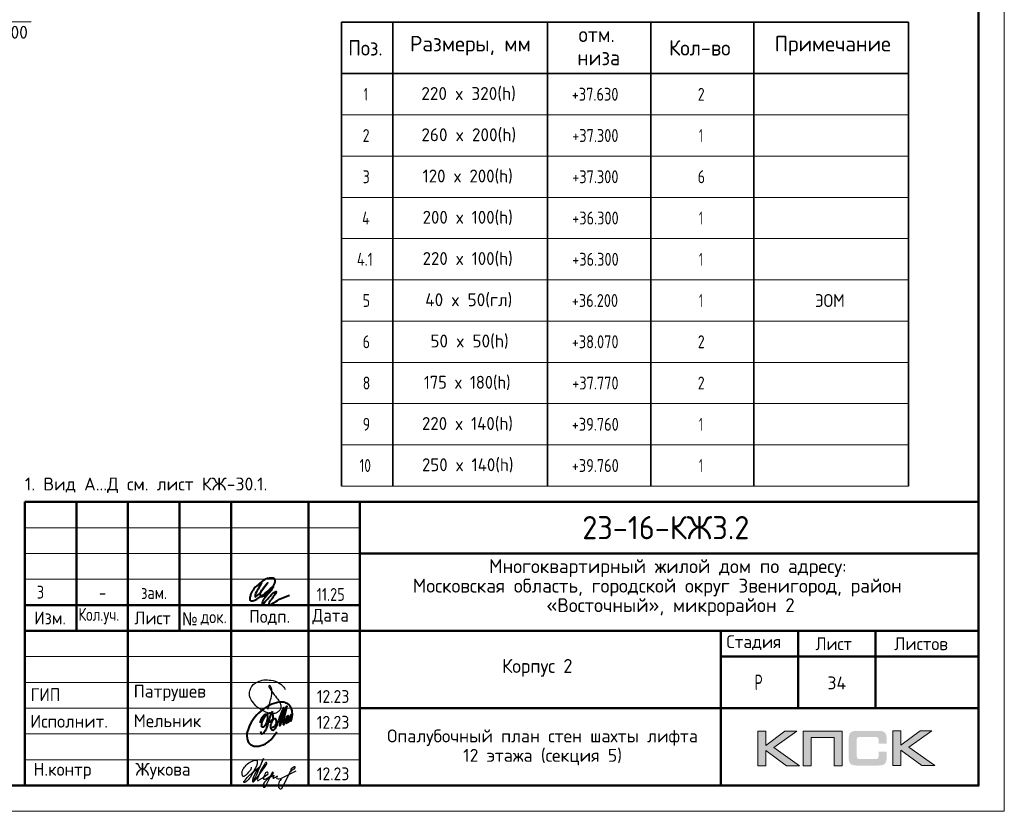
# Model space of a CAD drawing. Header units: millimetres. Extents: x -49773 to 2322955, y -3321 to 58485.
# Tile 483 of 580: x 1890526 to 1909627, y -2690 to 12662. Entities that reach past the tile are written whole.
import ezdxf

# ---------------------------------------------------------------- set-up
doc = ezdxf.new("R2010")
doc.units = ezdxf.units.MM
for name, color, linetype, lineweight in [('Standard', 7, 'Continuous', 25), ('Высотная отметки_ общее', 7, 'Continuous', 13), ('Основная', 7, 'Continuous', 40), ('Стена наружная_ Сайдинг', 7, 'Continuous', 35)]:
    doc.layers.add(name, color=color, linetype=linetype, lineweight=lineweight)
doc.styles.add('GOST 2.304-81', font='txt')
doc.styles.add('GOST AllPlan type A', font='txt')
doc.styles.add('ISOCPEUR', font='txt')
doc.styles.add('Segoe UI Symbol', font='txt')

# ---------------------------------------------------------------- blocks, each defined once
blk = doc.blocks.new('яяя')
at = {"lineweight": 30}
for points in [[(345424, 110432), (345425, 110410), (345424, 110397), (345417, 110379), (345406, 110350), (345390, 110319), (345357, 110275), (345310, 110221), (345265, 110176), (345198, 110110), (345161, 110077), (345133, 110066), (345116, 110066), (345102, 110075), (345090, 110091), (345082, 110115), (345074, 110146), (345066, 110182), (345064, 110206), (345067, 110234), (345077, 110278), (345095, 110320), (345114, 110361), (345134, 110395), (345159, 110428), (345195, 110469), (345228, 110506), (345284, 110560), (345331, 110595), (345379, 110625), (345435, 110648), (345486, 110670), (345532, 110686), (345573, 110696), (345605, 110698), (345621, 110695), (345635, 110687), (345648, 110671), (345656, 110649), (345659, 110625), (345659, 110583), (345656, 110553), (345647, 110523), (345635, 110489), (345387, 110033), (345349, 109985), (345311, 109948), (345247, 109889), (345209, 109858), (345192, 109844), (345180, 109837), (345157, 109833), (345150, 109835), (345140, 109842), (345135, 109856), (345138, 109881), (345148, 109892), (345183, 109930), (345267, 110024), (345343, 110105), (345455, 110213), (345617, 110343), (345775, 110456), (345811, 110526), (345838, 110607), (345890, 110740), (345902, 110771), (345698, 110295), (345672, 110226), (345626, 110132), (345572, 110032), (345518, 109953), (345481, 109918), (345497, 110001), (345567, 110147), (345655, 110301), (345760, 110442)], [(345481, 109918), (345476, 109896), (345475, 109874), (345485, 109861), (345506, 109866), (345539, 109891), (345632, 109983), (345968, 110450), (346022, 110527), (346029, 110560), (346027, 110579), (346026, 110590), (346010, 110605), (345993, 110609), (345975, 110601), (345962, 110584), (345954, 110562), (345857, 110421), (345783, 110292), (345741, 110183), (345701, 110079), (345665, 109985), (345660, 109952), (345666, 109929), (345669, 109915), (345682, 109910), (345702, 109914), (345735, 109941), (345846, 110007), (346065, 110160), (346075, 110193), (346070, 110217), (346066, 110236), (346052, 110241), (346030, 110241), (346007, 110228), (345978, 110203), (345960, 110164), (345892, 110010), (345895, 109986), (345904, 109966), (345925, 109964), (345969, 109968), (346045, 110000), (346218, 110114), (346261, 110154), (346280, 110184), (346282, 110210), (346278, 110225), (346263, 110229), (346241, 110222), (346220, 110198), (346162, 110049), (345989, 109904), (345932, 109849), (345906, 109805), (345891, 109739), (345890, 109690), (345899, 109652), (345924, 109647), (345956, 109655), (345980, 109674), (346058, 109838), (346158, 110046), (346261, 110098), (346314, 110120), (346292, 110079), (346269, 110036), (346261, 110008), (346267, 109998), (346293, 109998), (346363, 110039), (346445, 110095), (346421, 110068), (346414, 110040), (346407, 110011), (346416, 109990), (346466, 109972), (346509, 109977), (346574, 109984), (347172, 110293)], [(346586, 109971), (346543, 109917), (346509, 109873), (346489, 109825), (346475, 109767), (346472, 109710), (346478, 109675), (346485, 109641), (346501, 109621), (346517, 109602), (346542, 109589), (346568, 109592), (346605, 109620), (346680, 109731), (346736, 109842), (346865, 110115), (346962, 110290), (346969, 110318), (346979, 110360), (347013, 110403), (347056, 110434), (347091, 110450), (347109, 110450), (347121, 110434), (347115, 110405), (347072, 110355), (347012, 110307), (346924, 110222)]]:
    blk.add_lwpolyline(points, dxfattribs=at)
blk = doc.blocks.new('Из_буфера32210')
at = {"color": 7, "lineweight": 25}
blk.add_lwpolyline([(357, 84), (386, 160), (399, 213), (405, 239), (412, 268), (420, 299), (427, 339), (434, 380), (437, 414), (438, 442), (436, 466), (430, 489), (425, 504), (417, 519), (409, 531), (405, 535), (403, 536), (400, 539), (394, 541), (387, 543), (383, 542), (379, 539), (377, 534), (377, 528), (379, 523), (438, 428), (470, 382), (484, 365), (504, 341), (528, 310), (551, 280), (562, 264), (575, 247), (582, 235), (589, 220), (599, 198), (606, 184), (610, 167), (611, 155), (612, 143), (611, 127), (609, 116), (603, 96), (596, 82), (588, 69), (579, 56), (563, 43), (551, 34), (539, 25), (524, 16), (511, 10), (494, 5), (481, 3), (456, 0), (432, 1), (415, 3), (396, 6), (375, 11), (355, 19), (336, 24), (310, 31), (293, 39), (269, 53), (243, 69), (223, 80), (202, 93), (180, 109), (152, 128), (126, 152), (98, 182), (77, 211), (52, 241), (32, 266), (20, 293), (8, 329), (3, 348), (1, 373), (0, 393), (1, 417), (6, 440), (13, 454), (20, 476), (26, 497), (38, 517), (47, 529), (60, 548), (75, 563), (95, 581), (115, 593), (135, 606), (161, 618), (187, 628), (213, 638), (251, 647), (282, 653), (319, 655), (353, 655), (384, 652), (418, 648), (460, 641), (503, 628), (544, 611), (579, 594), (611, 573), (639, 545), (666, 515), (679, 496), (694, 471)], dxfattribs=at)
blk = doc.blocks.new('Из_буфера5543')
at = {"layer": 'Основная'}
for points in [[(762, 497), (761, 475), (762, 458), (767, 452), (778, 451), (786, 456), (792, 470), (796, 479), (799, 485), (802, 495), (805, 507), (808, 516), (812, 533), (814, 535), (801, 505), (800, 490), (800, 477), (805, 470), (820, 476), (824, 483), (826, 494), (829, 504), (833, 526), (835, 530), (842, 548), (846, 564), (852, 580), (855, 593), (859, 605), (862, 610), (866, 617), (856, 574), (856, 555), (851, 540), (848, 519), (849, 504), (848, 495), (853, 493), (861, 496), (863, 501), (868, 518), (873, 541), (876, 550), (880, 574), (883, 591), (886, 612), (881, 686), (874, 707), (870, 726), (859, 756), (851, 767), (838, 790), (819, 809), (794, 828), (785, 830), (763, 839), (748, 848), (721, 853), (704, 855), (666, 856), (639, 856), (599, 849), (579, 842), (535, 829), (485, 816), (420, 783), (378, 759), (341, 732), (282, 688), (227, 640), (195, 610), (157, 566), (127, 518), (88, 464), (57, 403), (39, 361), (27, 325), (16, 296), (6, 253), (0, 203), (7, 156), (13, 124), (29, 84), (60, 48), (75, 35), (98, 20), (138, 4), (165, 0), (237, 4), (277, 13), (317, 25), (365, 46), (428, 93), (474, 130), (516, 180), (554, 236), (582, 281)], [(496, 377), (509, 373), (536, 381), (548, 392), (559, 405), (565, 424), (573, 446), (576, 461), (579, 481), (579, 496), (575, 512), (567, 526), (551, 531), (538, 533), (529, 527), (518, 519), (505, 506), (501, 498), (495, 491), (490, 482), (482, 466), (479, 458), (472, 435), (468, 429), (464, 416), (460, 401), (461, 392), (462, 373), (465, 356), (469, 345), (477, 337), (483, 324), (496, 316), (511, 315), (524, 318), (535, 326), (547, 340), (554, 347), (566, 364), (572, 374), (579, 385), (593, 419), (599, 436), (606, 452), (616, 479), (623, 504), (629, 521), (635, 533), (637, 542), (643, 556), (644, 557), (652, 576), (658, 592), (688, 673), (724, 750), (651, 489), (636, 412), (636, 406), (639, 402), (645, 401), (649, 402), (651, 406), (655, 416), (660, 420), (661, 427), (665, 436), (668, 446), (753, 720), (780, 779), (715, 511), (710, 476), (706, 424), (712, 420), (718, 419), (725, 426), (729, 430), (733, 436), (737, 445), (741, 458), (745, 471), (747, 484), (749, 488), (761, 511), (768, 534), (772, 548), (776, 561), (781, 570), (788, 582), (792, 587), (802, 594), (804, 592), (807, 589), (807, 579), (807, 575), (804, 562), (805, 556), (800, 541), (793, 526), (784, 512), (774, 498), (767, 491), (762, 486), (760, 488), (763, 507), (764, 513), (767, 525), (769, 537), (771, 545)], [(265, 457), (281, 514), (299, 558), (312, 579), (332, 604), (345, 612), (360, 622), (376, 623), (382, 623), (387, 620), (391, 616), (396, 603), (399, 595), (402, 580), (403, 561), (401, 532), (394, 489), (386, 464), (379, 450), (372, 431), (365, 419), (358, 406), (348, 395), (338, 381), (328, 373), (313, 368), (304, 368), (296, 375), (294, 382), (290, 395), (293, 410), (293, 423), (297, 453), (305, 480), (308, 489), (320, 515), (328, 532), (344, 563), (361, 581), (377, 600), (395, 620), (414, 636), (448, 646), (472, 651), (482, 649), (493, 639), (502, 619), (507, 608), (508, 574), (505, 541), (499, 519), (483, 494), (469, 476), (459, 470), (443, 469), (439, 469)], [(503, 678), (478, 638), (464, 604), (452, 565), (440, 538), (428, 496), (422, 475), (417, 459), (413, 438), (402, 411), (395, 387), (383, 357), (378, 335), (370, 322), (367, 317), (359, 302), (348, 280), (336, 260), (324, 251), (310, 240), (299, 237), (292, 237), (288, 239), (281, 248), (278, 254), (278, 272), (276, 276), (276, 280)]]:
    blk.add_lwpolyline(points, dxfattribs=at)

msp = doc.modelspace()

# ---------------------------------------------------------------- hatches: boundary and pattern name
h = msp.add_hatch(color=256)
h.paths.add_polyline_path([(1905599.8, -1133.1), (1905372.3, -1133.1), (1905000.3, -1413.1), (1905000.3, -1133.1), (1904842.7, -1133.1), (1904842.7, -1805.2), (1905000.3, -1805.2), (1905000.3, -1509.9), (1905402.7, -1805.2), (1905654.4, -1805.2), (1905153.8, -1449.8)])
h.paths.add_polyline_path([(1905882.6, -1259.6), (1906327.9, -1259.6), (1906327.9, -1805.2), (1906484.2, -1805.2), (1906484.2, -1133.1), (1906317.6, -1133.1), (1905726.4, -1133.1), (1905726.4, -1292.1), (1905726.4, -1805.2), (1905882.6, -1805.2)])
h.paths.add_polyline_path([(1907622.4, -1129.6), (1907464.7, -1129.6), (1907464.7, -1802.4), (1907622.4, -1802.4), (1907622.4, -1506.5), (1908024.8, -1802.4), (1908276.5, -1802.4), (1907775.9, -1446.3), (1908221.9, -1129.6), (1907995.1, -1129.6), (1907622.4, -1409.7)])
msp.add_hatch(color=256).paths.add_polyline_path([(1907333.3, -1204.3), (1907331.3, -1196.7), (1907328.5, -1190.5), (1907325, -1184.3), (1907321.6, -1178), (1907318.1, -1173.2), (1907314, -1168.4), (1907309.8, -1163.5), (1907305.7, -1159.4), (1907300.2, -1155.9), (1907294.6, -1151.8), (1907288.4, -1148.3), (1907281.5, -1145.5), (1907274.6, -1142.8), (1907267, -1140), (1907259.4, -1137.9), (1907241.4, -1134.5), (1907222, -1131.7), (1907200.6, -1130.3), (1907177.1, -1129.6), (1906776, -1129.6), (1906752.5, -1130.3), (1906731.8, -1131.7), (1906711.7, -1134.5), (1906694.4, -1137.9), (1906686.1, -1140.7), (1906678.5, -1142.8), (1906671.6, -1145.5), (1906665.4, -1149), (1906659.2, -1151.8), (1906652.9, -1155.9), (1906648.1, -1159.4), (1906643.3, -1163.5), (1906639.1, -1168.4), (1906635.6, -1173.2), (1906631.5, -1178), (1906628, -1184.3), (1906625.3, -1190.5), (1906622.5, -1197.4), (1906619.7, -1204.3), (1906617.7, -1211.9), (1906614.2, -1228.5), (1906611.4, -1246.5), (1906609.4, -1266.5), (1906609.4, -1288.7), (1906609.4, -1642.7), (1906609.4, -1664.8), (1906611.4, -1684.9), (1906614.2, -1703.6), (1906617.7, -1720.1), (1906619.7, -1727.8), (1906622.5, -1734.7), (1906625.3, -1741.6), (1906628, -1747.8), (1906631.5, -1753.3), (1906635.6, -1758.9), (1906639.1, -1763.7), (1906643.3, -1768.5), (1906648.1, -1772.7), (1906653.6, -1776.2), (1906659.2, -1779.6), (1906665.4, -1783.1), (1906671.6, -1786.5), (1906679.2, -1788.6), (1906686.1, -1791.4), (1906694.4, -1793.4), (1906711.7, -1797.6), (1906731.8, -1799.7), (1906753.2, -1801.7), (1906776, -1802.4), (1907177.1, -1802.4), (1907200.6, -1801.7), (1907222, -1800.4), (1907241.4, -1797.6), (1907258.7, -1794.1), (1907267, -1791.4), (1907274.6, -1789.3), (1907281.5, -1786.5), (1907288.4, -1783.1), (1907294.6, -1780.3), (1907300.2, -1776.2), (1907305.7, -1772.7), (1907309.8, -1768.5), (1907314, -1764.4), (1907318.1, -1758.9), (1907321.6, -1754), (1907325, -1747.8), (1907328.5, -1741.6), (1907331.3, -1735.4), (1907333.3, -1727.8), (1907336.1, -1720.1), (1907339.6, -1703.6), (1907342.3, -1685.6), (1907343.7, -1664.8), (1907344.4, -1642.7), (1907344.4, -1531.4), (1907187.4, -1531.4), (1907187.4, -1622), (1907187.4, -1628.2), (1907186.7, -1634.4), (1907185.4, -1639.9), (1907184, -1645.5), (1907181.9, -1650.3), (1907179.8, -1654.5), (1907177.1, -1658.6), (1907173.6, -1662.1), (1907170.2, -1665.5), (1907166, -1668.3), (1907161.2, -1670.4), (1907156.3, -1672.4), (1907151.5, -1673.8), (1907145.3, -1674.5), (1907139, -1675.2), (1907132.8, -1675.9), (1906809.2, -1675.9), (1906803.7, -1675.2), (1906798.8, -1674.5), (1906794.7, -1672.4), (1906790.5, -1670.4), (1906786.4, -1667.6), (1906782.9, -1664.8), (1906779.5, -1661.4), (1906776.7, -1657.2), (1906773.9, -1653.1), (1906771.9, -1648.9), (1906769.8, -1644.1), (1906768.4, -1639.2), (1906766.3, -1629.6), (1906765.6, -1619.9), (1906765.6, -1297), (1906765.6, -1291.4), (1906766.3, -1285.9), (1906767.7, -1281.1), (1906769.1, -1276.2), (1906770.5, -1272.1), (1906772.6, -1268.6), (1906775.3, -1265.2), (1906778.1, -1261.7), (1906781.5, -1258.9), (1906785, -1256.2), (1906789.2, -1254.1), (1906793.3, -1252.7), (1906798.1, -1251.3), (1906803, -1250.6), (1906808.5, -1249.9), (1906814, -1249.9), (1907132.8, -1249.9), (1907139, -1249.9), (1907145.3, -1250.6), (1907150.8, -1252), (1907155.6, -1253.4), (1907160.5, -1255.5), (1907165.3, -1257.6), (1907169.5, -1261), (1907172.9, -1263.8), (1907176.4, -1267.9), (1907179.1, -1272.1), (1907181.9, -1276.2), (1907184, -1281.1), (1907185.4, -1285.9), (1907186.7, -1291.4), (1907187.4, -1297.7), (1907187.4, -1303.9), (1907187.4, -1377.9), (1907344.4, -1377.9), (1907344.4, -1288.7), (1907343.7, -1266.5), (1907342.3, -1246.5), (1907339.6, -1228.5), (1907335.4, -1211.9)])

# ---------------------------------------------------------------- linework, layer by layer
at = {"lineweight": 0}
for points in [[(1904842.7, -1805.2), (1904842.7, -1133.1), (1905000.3, -1133.1), (1905000.3, -1413.1), (1905372.3, -1133.1), (1905599.8, -1133.1), (1905153.8, -1449.8), (1905654.4, -1805.2), (1905402.7, -1805.2), (1905000.3, -1509.9), (1905000.3, -1805.2), (1904842.7, -1805.2)], [(1905882.6, -1805.2), (1905882.6, -1259.6), (1906327.9, -1259.6), (1906327.9, -1805.2), (1906484.2, -1805.2), (1906484.2, -1133.1), (1906317.6, -1133.1), (1905726.4, -1133.1), (1905726.4, -1292.1), (1905726.4, -1805.2), (1905882.6, -1805.2)], [(1907464.7, -1802.4), (1907464.7, -1129.6), (1907622.4, -1129.6), (1907622.4, -1409.7), (1907995.1, -1129.6), (1908221.9, -1129.6), (1907775.9, -1446.3), (1908276.5, -1802.4), (1908024.8, -1802.4), (1907622.4, -1506.5), (1907622.4, -1802.4), (1907464.7, -1802.4)]]:
    msp.add_lwpolyline(points, close=True, dxfattribs=at)
at = {"layer": 'Standard', "color": 7, "linetype": 'Continuous', "lineweight": 35, "transparency": 33554687}
for p, q in [((1896767.9, 12615.6), (1907767.9, 12615.6)), ((1896767.9, 11615.6), (1896767.9, 12615.6)), ((1897767.9, 11615.6), (1897767.9, 12615.6)), ((1900767.9, 11615.6), (1900767.9, 12615.6)), ((1902767.9, 11615.6), (1902767.9, 12615.6)), ((1904767.9, 11615.6), (1904767.9, 12615.6)), ((1907767.9, 11615.6), (1907767.9, 12615.6)), ((1896767.9, 11615.6), (1907767.9, 11615.6)), ((1896767.9, 10815.6), (1896767.9, 11615.6)), ((1897767.9, 10815.6), (1897767.9, 11615.6)), ((1900767.9, 10815.6), (1900767.9, 11615.6)), ((1902767.9, 10815.6), (1902767.9, 11615.6)), ((1904767.9, 10815.6), (1904767.9, 11615.6)), ((1907767.9, 10815.6), (1907767.9, 11615.6)), ((1896767.9, 10015.6), (1896767.9, 10815.6)), ((1897767.9, 10015.6), (1897767.9, 10815.6)), ((1900767.9, 10015.6), (1900767.9, 10815.6)), ((1902767.9, 10015.6), (1902767.9, 10815.6)), ((1904767.9, 10015.6), (1904767.9, 10815.6)), ((1907767.9, 10015.6), (1907767.9, 10815.6)), ((1896767.9, 9215.6), (1896767.9, 10015.6)), ((1897767.9, 9215.6), (1897767.9, 10015.6)), ((1900767.9, 9215.6), (1900767.9, 10015.6)), ((1902767.9, 9215.6), (1902767.9, 10015.6)), ((1904767.9, 9215.6), (1904767.9, 10015.6)), ((1907767.9, 9215.6), (1907767.9, 10015.6)), ((1896767.9, 8415.5), (1896767.9, 9215.6)), ((1897767.9, 8415.5), (1897767.9, 9215.6)), ((1900767.9, 8415.5), (1900767.9, 9215.6)), ((1902767.9, 8415.5), (1902767.9, 9215.6)), ((1904767.9, 8415.5), (1904767.9, 9215.6)), ((1907767.9, 8415.5), (1907767.9, 9215.6)), ((1896767.9, 7615.5), (1896767.9, 8415.5)), ((1897767.9, 7615.5), (1897767.9, 8415.5)), ((1900767.9, 7615.5), (1900767.9, 8415.5)), ((1902767.9, 7615.5), (1902767.9, 8415.5)), ((1904767.9, 7615.5), (1904767.9, 8415.5)), ((1907767.9, 7615.5), (1907767.9, 8415.5)), ((1896767.9, 6815.5), (1896767.9, 7615.5)), ((1897767.9, 6815.5), (1897767.9, 7615.5)), ((1900767.9, 6815.5), (1900767.9, 7615.5)), ((1902767.9, 6815.5), (1902767.9, 7615.5)), ((1904767.9, 6815.5), (1904767.9, 7615.5)), ((1907767.9, 6815.5), (1907767.9, 7615.5)), ((1896767.9, 6015.5), (1896767.9, 6815.5)), ((1897767.9, 6015.5), (1897767.9, 6815.5)), ((1900767.9, 6015.5), (1900767.9, 6815.5)), ((1902767.9, 6015.5), (1902767.9, 6815.5)), ((1904767.9, 6015.5), (1904767.9, 6815.5)), ((1907767.9, 6015.5), (1907767.9, 6815.5)), ((1896767.9, 5215.5), (1896767.9, 6015.5)), ((1897767.9, 5215.5), (1897767.9, 6015.5)), ((1900767.9, 5215.5), (1900767.9, 6015.5)), ((1902767.9, 5215.5), (1902767.9, 6015.5)), ((1904767.9, 5215.5), (1904767.9, 6015.5)), ((1907767.9, 5215.5), (1907767.9, 6015.5)), ((1896767.9, 4415.5), (1896767.9, 5215.5)), ((1897767.9, 4415.5), (1897767.9, 5215.5)), ((1900767.9, 4415.5), (1900767.9, 5215.5)), ((1902767.9, 4415.5), (1902767.9, 5215.5)), ((1904767.9, 4415.5), (1904767.9, 5215.5)), ((1907767.9, 4415.5), (1907767.9, 5215.5)), ((1896767.9, 3615.5), (1896767.9, 4415.5)), ((1897767.9, 3615.5), (1897767.9, 4415.5)), ((1900767.9, 3615.5), (1900767.9, 4415.5)), ((1902767.9, 3615.5), (1902767.9, 4415.5)), ((1904767.9, 3615.5), (1904767.9, 4415.5)), ((1907767.9, 3615.5), (1907767.9, 4415.5))]:
    msp.add_line(p, q, dxfattribs=at)
at = {"layer": 'Standard', "color": 7, "linetype": 'Continuous', "lineweight": 13, "transparency": 33554687}
for p, q in [((1896767.9, 11615.6), (1907767.9, 11615.6)), ((1896767.9, 10815.6), (1907767.9, 10815.6)), ((1896767.9, 10015.6), (1907767.9, 10015.6)), ((1896767.9, 9215.6), (1907767.9, 9215.6)), ((1896767.9, 8415.5), (1907767.9, 8415.5)), ((1896767.9, 7615.5), (1907767.9, 7615.5)), ((1896767.9, 6815.5), (1907767.9, 6815.5)), ((1896767.9, 6015.5), (1907767.9, 6015.5)), ((1896767.9, 5215.5), (1907767.9, 5215.5)), ((1896767.9, 4415.5), (1907767.9, 4415.5)), ((1896767.9, 3615.5), (1907767.9, 3615.5))]:
    msp.add_line(p, q, dxfattribs=at)
msp.add_lwpolyline([(1867626.9, -2690), (1909626.9, -2690), (1909626.9, 27010), (1867626.9, 27010), (1867626.9, -2690)], close=True, dxfattribs=at)
at = {"layer": 'Standard', "color": 7, "linetype": 'Continuous', "lineweight": 50, "transparency": 33554687}
msp.add_lwpolyline([(1869626.9, 26510), (1909126.9, 26510), (1909126.9, -2190), (1869626.9, -2190), (1869626.9, 26510)], close=True, dxfattribs=at)
at = {"layer": 'Высотная отметки_ общее', "color": 7, "linetype": 'Continuous', "lineweight": 13, "transparency": 33554687}
msp.add_lwpolyline([(1887765.4, 11719.7), (1888481.8, 12618.1), (1890750, 12618.1)], dxfattribs=at)
at = {"layer": 'Основная', "color": 7, "ltscale": 100}
msp.add_spline([(1895219.6, 1747.5), (1895150.3, 1621.1), (1895093.2, 1499.2), (1895093.2, 1471.2), (1895127.9, 1489.1), (1895225.2, 1594.3), (1895337, 1741.9), (1895256.5, 1637.9), (1895193.9, 1542.8), (1895201.7, 1481.3), (1895261, 1486.9), (1895339.3, 1552.9), (1895431, 1661.4), (1895482.4, 1765.4), (1895475.7, 1813.5), (1895391.4, 1829.7), (1895316.9, 1819.1), (1895187.2, 1734.1), (1895069.8, 1624.5), (1895012.7, 1527.2), (1894991.5, 1454.5), (1894992.6, 1407.5), (1895032.8, 1389.6), (1895101.1, 1413.1), (1895289, 1538.3), (1895443.3, 1665.8), (1895287.6, 1455), (1895232, 1357.7), (1895231.9, 1339.3), (1895265.5, 1356), (1895359.4, 1453.3), (1895484.7, 1568.5), (1895503.7, 1573), (1895485.8, 1530.5), (1895408.8, 1418.7), (1895361.7, 1331.4), (1895368.4, 1312.4), (1895404.2, 1321.4), (1895567.4, 1420.9), (1895762, 1499.2)], degree=3, dxfattribs=at)
at = {"layer": 'Стена наружная_ Сайдинг', "color": 7, "linetype": 'Continuous', "lineweight": 50, "transparency": 33554687}
for p, q in [((1890626.8, 3310), (1909126.9, 3310)), ((1890626.8, -2190), (1890626.8, 3310)), ((1894626.8, -2190), (1894626.8, 3310)), ((1909126.9, 3310), (1909126.9, -2190)), ((1897126.8, 2310), (1909126.9, 2310)), ((1897126.8, 1310), (1890626.8, 1310)), ((1890626.8, 810), (1897126.8, 810)), ((1897126.8, 810), (1909126.9, 810)), ((1904126.9, 310), (1909126.9, 310)), ((1897126.8, -690), (1909126.9, -690)), ((1890626.8, -2190), (1909126.9, -2190))]:
    msp.add_line(p, q, dxfattribs=at)
at = {"layer": 'Стена наружная_ Сайдинг', "color": 7, "linetype": 'Continuous', "lineweight": 13, "transparency": 33554687}
for p, q in [((1890626.8, 2810), (1897126.8, 2810)), ((1890626.8, 2310), (1897126.8, 2310)), ((1890626.8, 1810), (1897126.8, 1810)), ((1890626.8, 310), (1897126.8, 310)), ((1890626.8, -190), (1897126.8, -190)), ((1890626.8, -690), (1897126.8, -690)), ((1890626.8, -1190), (1897126.8, -1190)), ((1890626.8, -1690), (1897126.8, -1690))]:
    msp.add_line(p, q, dxfattribs=at)
at = {"layer": 'Стена наружная_ Сайдинг', "color": 7, "linetype": 'Continuous', "lineweight": 50, "transparency": 33554687}
for points in [[(1891626.8, 3310), (1891626.8, 2060), (1891626.8, 810)], [(1892626.8, 3310), (1892626.8, 560), (1892626.8, -2190)], [(1893626.8, 3310), (1893626.8, 2060), (1893626.8, 810)], [(1896126.8, 3310), (1896126.8, 560), (1896126.8, -2190)], [(1897126.8, 3310), (1897126.8, 560), (1897126.8, -2190)], [(1904126.9, -2190), (1904126.9, -690), (1904126.9, 810)], [(1905626.9, -690), (1905626.9, 60), (1905626.9, 810)], [(1907126.9, 810), (1907126.9, 60), (1907126.9, -690)]]:
    msp.add_lwpolyline(points, dxfattribs=at)

# ---------------------------------------------------------------- block references
at = {"color": 1, "ltscale": 100}
msp.add_blockref('Из_буфера32210', (1894981.9, -796.3), dxfattribs=at)
at = {"color": 2, "lineweight": 60, "xscale": 0.5, "yscale": 0.5, "zscale": 0.5}
msp.add_blockref('яяя', (1722306.1, -57048.6), dxfattribs=at)
at = {"layer": 'Основная'}
msp.add_blockref('Из_буфера5543', (1894929.3, -1429), dxfattribs=at)

# ---------------------------------------------------------------- texts
at = {"layer": 'Standard', "color": 7, "linetype": 'Continuous', "lineweight": 25, "transparency": 33554687}
for s, insert, char_height, width, attachment_point, style in [('\\W0.93;отм.', (1901368.1, 12227.3), 300, 949.137, 7, 'ISOCPEUR'), ('\\W0.92;Поз.', (1896900.4, 11965.5), 300, 872.987, 7, 'ISOCPEUR'), ('\\W0.97;Размеры, мм', (1898097.9, 11965.5), 300, 2484.943, 7, 'ISOCPEUR'), ('\\W0.95;Кол-во', (1903122.9, 11965.5), 300, 1432.292, 7, 'ISOCPEUR'), ('\\W0.97;Примечание', (1905172.9, 11965.5), 300, 2334.401, 7, 'ISOCPEUR'), ('\\W0.93;низа', (1901345.6, 11777.3), 300, 994.431, 7, 'ISOCPEUR'), ('\\W0.56;1', (1897205.4, 11090.5), 250, 194.444, 7, 'ISOCPEUR'), ('\\W0.97;220 x 320(h)', (1898317.9, 11080.5), 250, 2020.613, 7, 'ISOCPEUR'), ('+37.630', (1901236.2, 11090.6), 250, 1090.35, 7, 'GOST AllPlan type A'), ('\\W0.78;2', (1903680.4, 11090.5), 250, 272.013, 7, 'ISOCPEUR'), ('\\W0.78;2', (1897180.4, 10290.5), 250, 272.013, 7, 'ISOCPEUR'), ('\\W0.97;260 x 200(h)', (1898317.9, 10280.5), 250, 2020.613, 7, 'ISOCPEUR'), ('+37.300', (1901244.5, 10290.5), 250, 1072.65, 7, 'GOST AllPlan type A'), ('\\W0.56;1', (1903705.4, 10290.5), 250, 194.444, 7, 'ISOCPEUR'), ('\\W0.78;3', (1897180.4, 9490.5), 250, 272.013, 7, 'ISOCPEUR'), ('\\W0.95;120 x 200(h)', (1898342.9, 9480.5), 250, 1967.557, 7, 'ISOCPEUR'), ('+37.300', (1901244.5, 9490.5), 250, 1072.65, 7, 'GOST AllPlan type A'), ('\\W0.78;6', (1903680.4, 9490.5), 250, 272.013, 7, 'ISOCPEUR'), ('+36.300', (1901244.5, 8690.5), 250, 1072.65, 7, 'GOST AllPlan type A'), ('\\W0.80;4', (1897167.9, 8690.5), 250, 299.854, 7, 'ISOCPEUR'), ('\\W0.95;200 x 100(h)', (1898342.9, 8680.5), 250, 1967.557, 7, 'ISOCPEUR'), ('\\W0.56;1', (1903705.4, 8690.5), 250, 194.444, 7, 'ISOCPEUR'), ('+36.300', (1901244.5, 7890.5), 250, 1072.65, 7, 'GOST AllPlan type A'), ('\\W0.80;4.1', (1897067.9, 7890.5), 250, 499.763, 7, 'ISOCPEUR'), ('\\W0.95;220 x 100(h)', (1898342.9, 7880.5), 250, 1967.557, 7, 'ISOCPEUR'), ('\\W0.56;1', (1903705.4, 7890.5), 250, 194.444, 7, 'ISOCPEUR'), ('\\W0.78;5', (1897180.4, 7090.5), 250, 272.013, 7, 'ISOCPEUR'), ('\\W0.97;40 x 50(гл)', (1898392.9, 7080.5), 250, 1870.536, 7, 'ISOCPEUR'), ('+36.200', (1901236.2, 7090.5), 250, 1090.35, 7, 'GOST AllPlan type A'), ('\\W0.56;1', (1903705.4, 7090.5), 250, 194.444, 7, 'ISOCPEUR'), ('\\W0.93;ЭОМ', (1905955.4, 7090.5), 250, 740.473, 7, 'ISOCPEUR'), ('\\W0.78;6', (1897180.4, 6290.5), 250, 272.013, 7, 'ISOCPEUR'), ('\\W0.97;50 x 50(h)', (1898492.9, 6280.5), 250, 1670.192, 7, 'ISOCPEUR'), ('+38.070', (1901236.2, 6290.5), 250, 1090.35, 7, 'GOST AllPlan type A'), ('\\W0.78;2', (1903680.4, 6290.5), 250, 272.013, 7, 'ISOCPEUR'), ('\\W0.78;8', (1897180.4, 5490.5), 250, 272.013, 7, 'ISOCPEUR'), ('\\W0.92;175 x 180(h)', (1898367.9, 5480.5), 250, 1914.495, 7, 'ISOCPEUR'), ('+37.770', (1901244.5, 5490.5), 250, 1072.65, 7, 'GOST AllPlan type A'), ('\\W0.78;2', (1903680.4, 5490.5), 250, 272.013, 7, 'ISOCPEUR'), ('+39.760', (1901236.2, 4690.5), 250, 1090.35, 7, 'GOST AllPlan type A'), ('\\W0.78;9', (1897180.4, 4690.5), 250, 272.013, 7, 'ISOCPEUR'), ('\\W0.95;220 x 140(h)', (1898330.4, 4680.5), 250, 1992.684, 7, 'ISOCPEUR'), ('\\W0.56;1', (1903705.4, 4690.5), 250, 194.444, 7, 'ISOCPEUR'), ('+39.760', (1901236.2, 3890.5), 250, 1090.35, 7, 'GOST AllPlan type A'), ('\\W0.75;10', (1897117.9, 3890.5), 250, 393.574, 7, 'ISOCPEUR'), ('\\W0.95;250 x 140(h)', (1898330.4, 3880.5), 250, 1992.684, 7, 'ISOCPEUR'), ('\\W0.56;1', (1903705.4, 3890.5), 250, 194.444, 7, 'ISOCPEUR'), ('\\W0.99;Многоквартирный жилой дом по адресу: ', (1899630.4, 1855), 270, 7123.089, 7, 'ISOCPEUR'), ('\\W0.99;Московская область, городской округ Звенигород, район ', (1898152.1, 1477), 270, 10078.117, 7, 'ISOCPEUR'), ('11.25', (1896287.3, 1389.9), 250, 693.365, 7, 'GOST 2.304-81'), ('\\W0.99;«Восточный», микрорайон 2', (1900744.1, 1099), 270, 4896.236, 7, 'ISOCPEUR'), ('3', (1890928.9, 1684.7), 250, 283.333, 2, 'GOST 2.304-81'), ('-', (1892133.4, 1675.8), 250, 283.333, 2, 'GOST 2.304-81'), ('зам.', (1893133.4, 1675.8), 250, 283.333, 2, 'GOST 2.304-81'), ('\\W0.93;Изм.', (1890808.1, 934.7), 250, 752.897, 7, 'ISOCPEUR'), ('\\W0.79;Кол.уч.', (1891663.5, 934.7), 250, 973.657, 7, 'ISOCPEUR'), ('\\W0.94;Лист', (1892751.8, 934.7), 250, 866.919, 7, 'ISOCPEUR'), ('\\W0.91;№', (1893672.3, 917.4), 250, 477.949, 7, 'Segoe UI Symbol'), ('\\W0.94;Подп.', (1894976.8, 924.3), 250, 916.954, 7, 'ISOCPEUR'), ('\\W0.94;Дата', (1896204, 934.7), 250, 967.736, 7, 'ISOCPEUR'), ('\\W0.84;док.', (1894036.5, 917.4), 250, 649.802, 7, 'ISOCPEUR'), ('\\W0.96;Стадия', (1904236.9, 434.7), 250, 1243.904, 7, 'ISOCPEUR'), ('\\W0.94;Лист', (1905964.6, 434.7), 250, 866.919, 7, 'ISOCPEUR'), ('\\W0.96;Листов', (1907490.5, 434.7), 250, 1218.997, 7, 'ISOCPEUR'), ('\\W0.96;Корпус 2', (1899884.4, -80), 270, 1614.451, 7, 'ISOCPEUR'), ('\\W0.62;Р', (1904784.6, -340), 300, 276.791, 7, 'ISOCPEUR'), ('\\W0.92;ГИП', (1890737.6, -552.5), 250, 689.612, 7, 'ISOCPEUR'), ('\\W0.97;Патрушев', (1892737.7, -552.5), 250, 1670.192, 7, 'ISOCPEUR'), ('\\W0.88;12.23', (1896289.9, -588.7), 250, 834.251, 7, 'ISOCPEUR'), ('\\W0.97;Исполнит.', (1890731.9, -1068.3), 250, 1645.076, 7, 'ISOCPEUR'), ('\\W0.96;Мельник', (1892737.7, -1058.7), 250, 1394.321, 7, 'ISOCPEUR'), ('\\W0.88;12.23', (1896289.9, -1088.7), 250, 834.251, 7, 'ISOCPEUR'), ('\\W0.96;Н.контр', (1890794.4, -2068.3), 250, 1319.134, 7, 'ISOCPEUR'), ('\\W0.96;Жукова', (1892769.3, -2068.3), 250, 1269.071, 7, 'ISOCPEUR'), ('\\W0.88;12.23', (1896289.9, -2088.7), 250, 834.251, 7, 'ISOCPEUR')]:
    msp.add_mtext(s, dxfattribs=dict(at, insert=insert, char_height=char_height, width=width, attachment_point=attachment_point, style=style))
at = {"layer": 'Standard', "color": 7, "linetype": 'Continuous', "lineweight": 13, "transparency": 33554687, "char_height": 250, "style": 'ISOCPEUR'}
for s, insert, width, attachment_point in [('\\A1;{\\fISOCPEUR|i0|b0;\\H250.000000;\\W1.000000;\\C7;1. Вид А...Д см. лист КЖ-30.1.}\\P', (1890626.8, 3480.6), 4696.032, 7), ('\\A1;{\\fISOCPEUR|i0|b0;\\H250.000000;\\W1.000000;\\C7;34}\\P', (1906376.9, -200), 485.294, 5)]:
    msp.add_mtext(s, dxfattribs=dict(at, insert=insert, width=width, attachment_point=attachment_point))
at = {"layer": 'Standard', "color": 7, "linetype": 'Continuous', "lineweight": 50, "transparency": 33554687, "insert": (1901439.4, 2585), "char_height": 450, "width": 3586.382, "attachment_point": 7, "style": 'ISOCPEUR'}
msp.add_mtext('\\W0.95;23-16-КЖ3.2', dxfattribs=at)
at = {"layer": 'Standard', "color": 7, "linetype": 'Continuous', "lineweight": 25, "transparency": 33554687, "insert": (1900670.1, -1103.7), "char_height": 250, "width": 6166.875, "attachment_point": 2, "line_spacing_factor": 0.903614}
msp.add_mtext('\\A1;{\\fISOCPEUR|i0|b0;\\H250.000000;\\W1.000000;\\C7;Опалубочный план стен шахты лифта}\\P{\\fISOCPEUR|i0|b0;\\H250.000000;\\W1.000000;\\C7;12 этажа (секция 5)}\\P', dxfattribs=at)
at = {"layer": 'Высотная отметки_ общее', "color": 7, "linetype": 'Continuous', "lineweight": 25, "transparency": 33554687, "insert": (1888475, 12293.1), "char_height": 250, "width": 2395.897, "attachment_point": 7, "style": 'ISOCPEUR'}
msp.add_mtext('\\W0.98;отм. н +36.200', dxfattribs=at)

doc.saveas('drawing.dxf')
